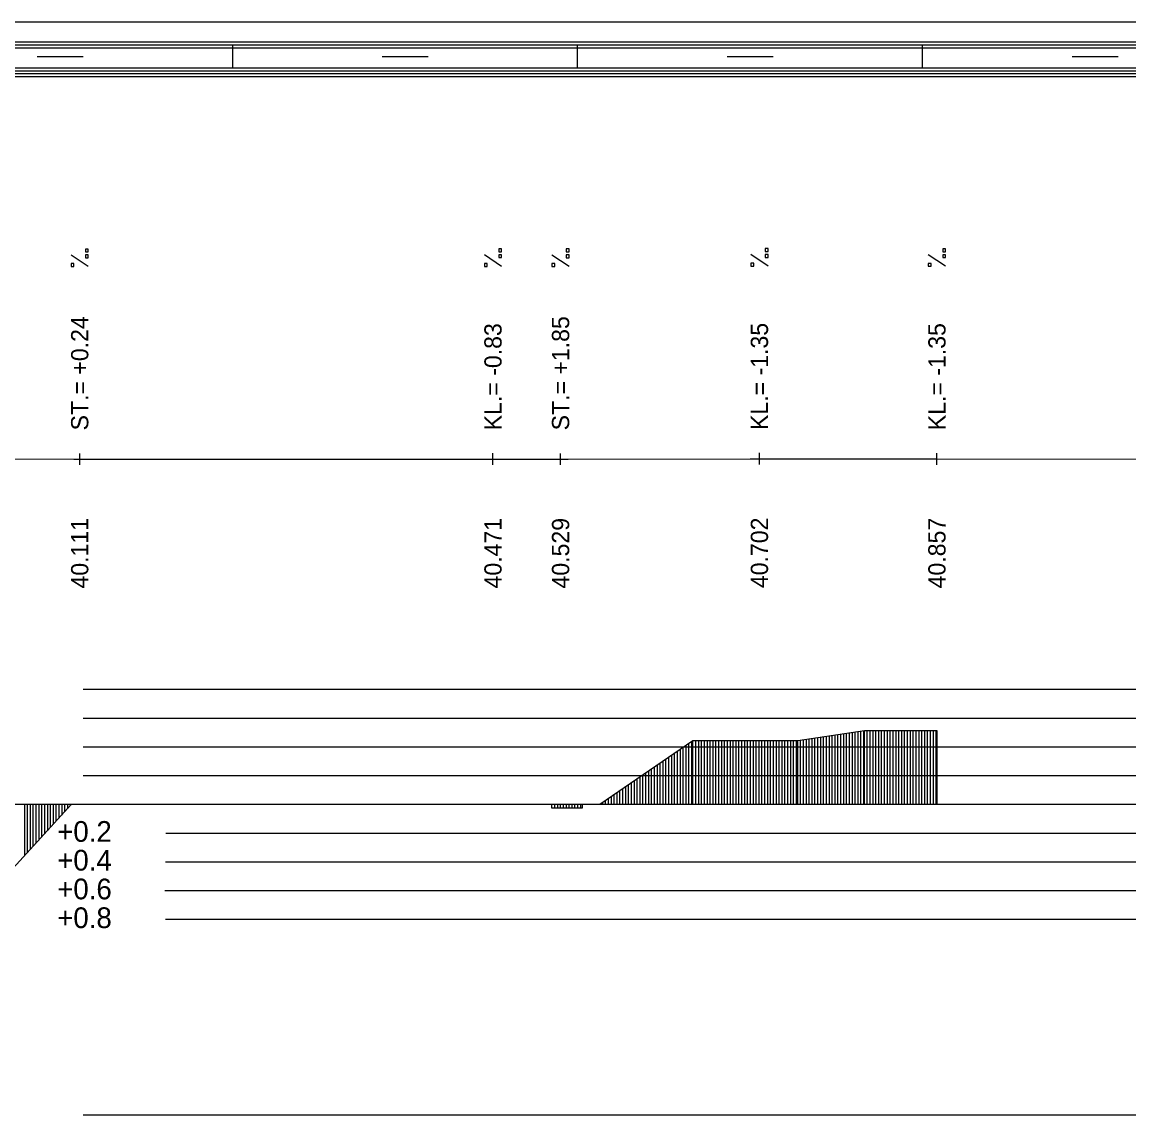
# Model space of a CAD drawing. Extents: x 2 to 10148, y 0 to 380.
# Drawn here: x 4306.7 to 4402.9, y 285 to 380 of the extents above; entities that cross this region are included whole.
import ezdxf

# ---------------------------------------------------------------- set-up
doc = ezdxf.new("R2010")
doc.units = 0
for name, color, linetype in [('NIVELETA_CARA', 7, 'Continuous'), ('NIVELETA_TEXT', 7, 'Continuous'), ('RAM', 7, 'Continuous'), ('ZRYCHL_CARA_C', 7, 'Continuous'), ('ZRYCHL_RASTR', 7, 'Continuous'), ('ZRYCHL_TEXT', 7, 'Continuous')]:
    doc.layers.add(name, color=color, linetype=linetype)

msp = doc.modelspace()

# ---------------------------------------------------------------- linework, layer by layer
at = {"layer": 'NIVELETA_CARA'}
for p, q in [((4281.348, 342.078), (4311.177, 342.007)), ((4311.177, 342.007), (4311.697, 342.006)), ((4311.697, 341.506), (4311.697, 342.506)), ((4311.697, 342.006), (4312.217, 342.006)), ((4312.217, 342.006), (4347.422, 342.015)), ((4347.422, 342.015), (4347.638, 342.015)), ((4347.638, 341.515), (4347.638, 342.515)), ((4347.638, 342.015), (4347.853, 342.015)), ((4347.853, 342.015), (4352.844, 342.01)), ((4352.844, 342.01), (4353.515, 342.01)), ((4353.515, 341.51), (4353.515, 342.51)), ((4353.515, 342.01), (4354.186, 342.011)), ((4354.186, 342.011), (4370.011, 342.04)), ((4370.011, 342.04), (4370.81, 342.042)), ((4370.81, 341.542), (4370.81, 342.542)), ((4370.81, 342.042), (4371.609, 342.041)), ((4371.609, 342.041), (4386.246, 342.021)), ((4386.246, 341.521), (4386.246, 342.521)), ((4386.246, 342.021), (4386.246, 342.021)), ((4386.246, 342.021), (4386.247, 342.021)), ((4386.247, 342.021), (4413.39, 341.984))]:
    msp.add_line(p, q, dxfattribs=at)
at = {"layer": 'NIVELETA_TEXT'}
for p, q in [((4312.444, 360.274), (4312.197, 360.274)), ((4312.197, 360.274), (4312.197, 360.031)), ((4312.197, 360.031), (4312.202, 360.027)), ((4312.197, 360.027), (4312.444, 360.027)), ((4312.444, 360.027), (4312.444, 360.274)), ((4348.385, 360.283), (4348.138, 360.283)), ((4348.138, 360.283), (4348.138, 360.04)), ((4348.138, 360.04), (4348.143, 360.035)), ((4348.138, 360.035), (4348.385, 360.035)), ((4348.385, 360.035), (4348.385, 360.283)), ((4354.263, 360.278), (4354.015, 360.278)), ((4354.015, 360.278), (4354.015, 360.035)), ((4354.015, 360.035), (4354.02, 360.031)), ((4354.015, 360.031), (4354.263, 360.031)), ((4354.263, 360.031), (4354.263, 360.278)), ((4371.558, 360.31), (4371.31, 360.31)), ((4371.31, 360.31), (4371.31, 360.067)), ((4371.31, 360.067), (4371.315, 360.063)), ((4371.31, 360.063), (4371.558, 360.063)), ((4371.558, 360.063), (4371.558, 360.31)), ((4386.994, 360.289), (4386.747, 360.289)), ((4386.747, 360.289), (4386.747, 360.046)), ((4386.747, 360.046), (4386.752, 360.042)), ((4386.747, 360.042), (4386.994, 360.042)), ((4386.994, 360.042), (4386.994, 360.289)), ((4312.443, 358.758), (4310.95, 359.749)), ((4312.444, 359.763), (4312.197, 359.763)), ((4312.197, 359.763), (4312.197, 359.52)), ((4312.197, 359.52), (4312.202, 359.515)), ((4312.197, 359.515), (4312.444, 359.515)), ((4312.444, 359.515), (4312.444, 359.763)), ((4348.384, 358.767), (4346.891, 359.758)), ((4347.138, 359.014), (4346.891, 359.014)), ((4346.891, 359.014), (4346.891, 358.772)), ((4347.138, 358.767), (4347.138, 359.014)), ((4348.385, 359.772), (4348.138, 359.772)), ((4348.138, 359.772), (4348.138, 359.529)), ((4348.138, 359.529), (4348.143, 359.524)), ((4348.138, 359.524), (4348.385, 359.524)), ((4348.385, 359.524), (4348.385, 359.772)), ((4354.262, 358.762), (4352.768, 359.753)), ((4353.015, 359.01), (4352.768, 359.01)), ((4352.768, 359.01), (4352.768, 358.767)), ((4353.015, 358.762), (4353.015, 359.01)), ((4354.263, 359.767), (4354.015, 359.767)), ((4354.015, 359.767), (4354.015, 359.524)), ((4354.015, 359.524), (4354.02, 359.519)), ((4354.015, 359.519), (4354.263, 359.519)), ((4354.263, 359.519), (4354.263, 359.767)), ((4371.557, 358.794), (4370.063, 359.785)), ((4370.31, 359.042), (4370.063, 359.042)), ((4370.063, 359.042), (4370.063, 358.799)), ((4370.31, 358.794), (4370.31, 359.042)), ((4371.558, 359.799), (4371.31, 359.799)), ((4371.31, 359.799), (4371.31, 359.556)), ((4371.31, 359.556), (4371.315, 359.551)), ((4371.31, 359.551), (4371.558, 359.551)), ((4371.558, 359.551), (4371.558, 359.799)), ((4386.993, 358.773), (4385.499, 359.764)), ((4385.747, 359.021), (4385.499, 359.021)), ((4385.499, 359.021), (4385.499, 358.778)), ((4385.747, 358.773), (4385.747, 359.021)), ((4386.994, 359.778), (4386.747, 359.778)), ((4386.747, 359.778), (4386.747, 359.535)), ((4386.747, 359.535), (4386.752, 359.53)), ((4386.747, 359.53), (4386.994, 359.53)), ((4386.994, 359.53), (4386.994, 359.778)), ((4311.197, 359.006), (4310.95, 359.006)), ((4310.95, 359.006), (4310.95, 358.763)), ((4310.95, 358.763), (4310.954, 358.758)), ((4310.95, 358.758), (4311.197, 358.758)), ((4311.197, 358.758), (4311.197, 359.006)), ((4346.891, 358.772), (4346.895, 358.767)), ((4346.891, 358.767), (4347.138, 358.767)), ((4352.768, 358.767), (4352.773, 358.762)), ((4352.768, 358.762), (4353.015, 358.762)), ((4370.063, 358.799), (4370.068, 358.794)), ((4370.063, 358.794), (4370.31, 358.794)), ((4385.499, 358.778), (4385.504, 358.773)), ((4385.499, 358.773), (4385.747, 358.773))]:
    msp.add_line(p, q, dxfattribs=at)
at = {"layer": 'RAM'}
for p, q in [((5128.601, 380), (4045.76, 380)), ((5128.601, 378.25), (4045.76, 378.25)), ((5128.601, 378), (4045.76, 378)), ((5128.601, 377.75), (4045.76, 377.75)), ((4325, 376), (4325, 378)), ((4355, 376), (4355, 378)), ((4385, 376), (4385, 378)), ((4308, 377), (4312, 377)), ((4338, 377), (4342, 377)), ((4368, 377), (4372, 377)), ((4398, 377), (4402, 377)), ((5128.601, 376), (4045.76, 376)), ((5128.601, 375.75), (4045.76, 375.75)), ((5128.601, 375.5), (4045.76, 375.5)), ((5128.601, 375.25), (4045.76, 375.25))]:
    msp.add_line(p, q, dxfattribs=at)
at = {"layer": 'ZRYCHL_CARA_C'}
for p, q in [((4374.14, 317.535), (4379.94, 318.41)), ((4374.89, 312), (4374.89, 317.648)), ((4375.14, 312), (4375.14, 317.686)), ((4375.39, 312), (4375.39, 317.723)), ((4375.64, 312), (4375.64, 317.761)), ((4375.89, 312), (4375.89, 317.799)), ((4376.14, 312), (4376.14, 317.837)), ((4376.39, 312), (4376.39, 317.874)), ((4376.64, 312), (4376.64, 317.912)), ((4376.89, 312), (4376.89, 317.95)), ((4377.14, 312), (4377.14, 317.988)), ((4377.39, 312), (4377.39, 318.025)), ((4377.64, 312), (4377.64, 318.063)), ((4377.89, 312), (4377.89, 318.101)), ((4378.14, 312), (4378.14, 318.139)), ((4378.39, 312), (4378.39, 318.176)), ((4378.64, 312), (4378.64, 318.214)), ((4378.89, 312), (4378.89, 318.252)), ((4379.14, 312), (4379.14, 318.29)), ((4379.39, 312), (4379.39, 318.327)), ((4379.64, 312), (4379.64, 318.365)), ((4379.89, 312), (4379.89, 318.403)), ((4379.94, 312), (4379.94, 318.41)), ((4379.94, 318.41), (4386.246, 318.41)), ((4380.19, 312), (4380.19, 318.41)), ((4380.44, 312), (4380.44, 318.41)), ((4380.69, 312), (4380.69, 318.41)), ((4380.94, 312), (4380.94, 318.41)), ((4381.19, 312), (4381.19, 318.41)), ((4381.44, 312), (4381.44, 318.41)), ((4381.69, 312), (4381.69, 318.41)), ((4381.94, 312), (4381.94, 318.41)), ((4382.19, 312), (4382.19, 318.41)), ((4382.44, 312), (4382.44, 318.41)), ((4382.69, 312), (4382.69, 318.41)), ((4382.94, 312), (4382.94, 318.41)), ((4383.19, 312), (4383.19, 318.41)), ((4383.44, 312), (4383.44, 318.41)), ((4383.69, 312), (4383.69, 318.41)), ((4383.94, 312), (4383.94, 318.41)), ((4384.19, 312), (4384.19, 318.41)), ((4384.44, 312), (4384.44, 318.41)), ((4384.69, 312), (4384.69, 318.41)), ((4384.94, 312), (4384.94, 318.41)), ((4385.19, 312), (4385.19, 318.41)), ((4385.44, 312), (4385.44, 318.41)), ((4385.69, 312), (4385.69, 318.41)), ((4385.94, 312), (4385.94, 318.41)), ((4386.19, 312), (4386.19, 318.41)), ((4386.246, 318.41), (4386.246, 312)), ((4356.933, 312), (4365.033, 317.535)), ((4363.933, 312), (4363.933, 316.783)), ((4364.183, 312), (4364.183, 316.954)), ((4364.433, 312), (4364.433, 317.125)), ((4364.683, 312), (4364.683, 317.296)), ((4364.933, 312), (4364.933, 317.466)), ((4365.033, 312), (4365.033, 317.535)), ((4365.033, 317.535), (4374.14, 317.535)), ((4365.283, 312), (4365.283, 317.535)), ((4365.533, 312), (4365.533, 317.535)), ((4365.783, 312), (4365.783, 317.535)), ((4366.033, 312), (4366.033, 317.535)), ((4366.283, 312), (4366.283, 317.535)), ((4366.533, 312), (4366.533, 317.535)), ((4366.783, 312), (4366.783, 317.535)), ((4367.033, 312), (4367.033, 317.535)), ((4367.283, 312), (4367.283, 317.535)), ((4367.533, 312), (4367.533, 317.535)), ((4367.783, 312), (4367.783, 317.535)), ((4368.033, 312), (4368.033, 317.535)), ((4368.283, 312), (4368.283, 317.535)), ((4368.533, 312), (4368.533, 317.535)), ((4368.783, 312), (4368.783, 317.535)), ((4369.033, 312), (4369.033, 317.535)), ((4369.283, 312), (4369.283, 317.535)), ((4369.533, 312), (4369.533, 317.535)), ((4369.783, 312), (4369.783, 317.535)), ((4370.033, 312), (4370.033, 317.535)), ((4370.283, 312), (4370.283, 317.535)), ((4370.533, 312), (4370.533, 317.535)), ((4370.783, 312), (4370.783, 317.535)), ((4371.033, 312), (4371.033, 317.535)), ((4371.283, 312), (4371.283, 317.535)), ((4371.533, 312), (4371.533, 317.535)), ((4371.783, 312), (4371.783, 317.535)), ((4372.033, 312), (4372.033, 317.535)), ((4372.283, 312), (4372.283, 317.535)), ((4372.533, 312), (4372.533, 317.535)), ((4372.783, 312), (4372.783, 317.535)), ((4373.033, 312), (4373.033, 317.535)), ((4373.283, 312), (4373.283, 317.535)), ((4373.533, 312), (4373.533, 317.535)), ((4373.783, 312), (4373.783, 317.535)), ((4374.033, 312), (4374.033, 317.535)), ((4374.14, 312), (4374.14, 317.535)), ((4374.39, 312), (4374.39, 317.573)), ((4374.64, 312), (4374.64, 317.61)), ((4362.433, 312), (4362.433, 315.758)), ((4362.683, 312), (4362.683, 315.929)), ((4362.933, 312), (4362.933, 316.1)), ((4363.183, 312), (4363.183, 316.271)), ((4363.433, 312), (4363.433, 316.441)), ((4363.683, 312), (4363.683, 316.612)), ((4360.933, 312), (4360.933, 314.733)), ((4361.183, 312), (4361.183, 314.904)), ((4361.433, 312), (4361.433, 315.075)), ((4361.683, 312), (4361.683, 315.246)), ((4361.933, 312), (4361.933, 315.417)), ((4362.183, 312), (4362.183, 315.587)), ((4359.683, 312), (4359.683, 313.879)), ((4359.933, 312), (4359.933, 314.05)), ((4360.183, 312), (4360.183, 314.221)), ((4360.433, 312), (4360.433, 314.392)), ((4360.683, 312), (4360.683, 314.562)), ((4358.183, 312), (4358.183, 312.854)), ((4358.433, 312), (4358.433, 313.025)), ((4358.683, 312), (4358.683, 313.196)), ((4358.933, 312), (4358.933, 313.367)), ((4359.183, 312), (4359.183, 313.537)), ((4359.433, 312), (4359.433, 313.708)), ((4045.76, 312), (5128.601, 312)), ((4305.885, 306.418), (4310.987, 312)), ((4306.885, 312), (4306.885, 307.512)), ((4307.135, 312), (4307.135, 307.786)), ((4307.385, 312), (4307.385, 308.059)), ((4307.635, 312), (4307.635, 308.333)), ((4307.885, 312), (4307.885, 308.606)), ((4308.135, 312), (4308.135, 308.88)), ((4308.385, 312), (4308.385, 309.153)), ((4308.635, 312), (4308.635, 309.427)), ((4308.885, 312), (4308.885, 309.7)), ((4309.135, 312), (4309.135, 309.974)), ((4309.385, 312), (4309.385, 310.247)), ((4309.635, 312), (4309.635, 310.521)), ((4309.885, 312), (4309.885, 310.794)), ((4310.135, 312), (4310.135, 311.068)), ((4310.385, 312), (4310.385, 311.341)), ((4310.635, 312), (4310.635, 311.615)), ((4310.885, 312), (4310.885, 311.888)), ((4352.739, 312), (4352.739, 311.692)), ((4352.739, 312), (4352.739, 311.692)), ((4352.989, 312), (4352.989, 311.692)), ((4353.239, 312), (4353.239, 311.692)), ((4353.489, 312), (4353.489, 311.692)), ((4353.739, 312), (4353.739, 311.692)), ((4353.989, 312), (4353.989, 311.692)), ((4354.239, 312), (4354.239, 311.692)), ((4354.489, 312), (4354.489, 311.692)), ((4354.739, 312), (4354.739, 311.692)), ((4354.989, 312), (4354.989, 311.692)), ((4355.239, 312), (4355.239, 311.692)), ((4355.429, 311.692), (4355.429, 312)), ((4357.183, 312), (4357.183, 312.171)), ((4357.433, 312), (4357.433, 312.342)), ((4357.683, 312), (4357.683, 312.512)), ((4357.933, 312), (4357.933, 312.683)), ((4352.739, 311.692), (4355.429, 311.692))]:
    msp.add_line(p, q, dxfattribs=at)
at = {"layer": 'ZRYCHL_RASTR'}
for p, q in [((4312, 322), (4508, 322)), ((4312, 319.5), (4508, 319.5)), ((4312, 317), (4508, 317)), ((4312, 314.5), (4508, 314.5)), ((4319.194, 309.5), (4508, 309.5)), ((4319.148, 307), (4508, 307)), ((4319.102, 304.5), (4508, 304.5)), ((4319.148, 302), (4508, 302)), ((4312, 285), (4508, 285))]:
    msp.add_line(p, q, dxfattribs=at)

# ---------------------------------------------------------------- texts
at = {"layer": 'NIVELETA_TEXT'}
for s, p in [('ST.= +0.24', (4312.447, 344.506)), ('ST.= +1.85', (4354.265, 344.51)), ('KL.= -0.83', (4348.388, 344.515)), ('KL.= -1.35', (4371.56, 344.542)), ('KL.= -1.35', (4386.996, 344.521)), ('40.111', (4312.447, 330.756)), ('40.471', (4348.388, 330.765)), ('40.529', (4354.265, 330.76)), ('40.702', (4371.56, 330.792)), ('40.857', (4386.996, 330.771))]:
    msp.add_text(s, height=1.5, rotation=90, dxfattribs=at).set_placement(p)
at = {"layer": 'ZRYCHL_TEXT'}
for s, p in [('+0.2', (4309.736, 308.738)), ('+0.4', (4309.736, 306.238)), ('+0.6', (4309.736, 303.738)), ('+0.8', (4309.736, 301.238))]:
    msp.add_text(s, height=1.8, dxfattribs=at).set_placement(p)

doc.saveas('drawing.dxf')
